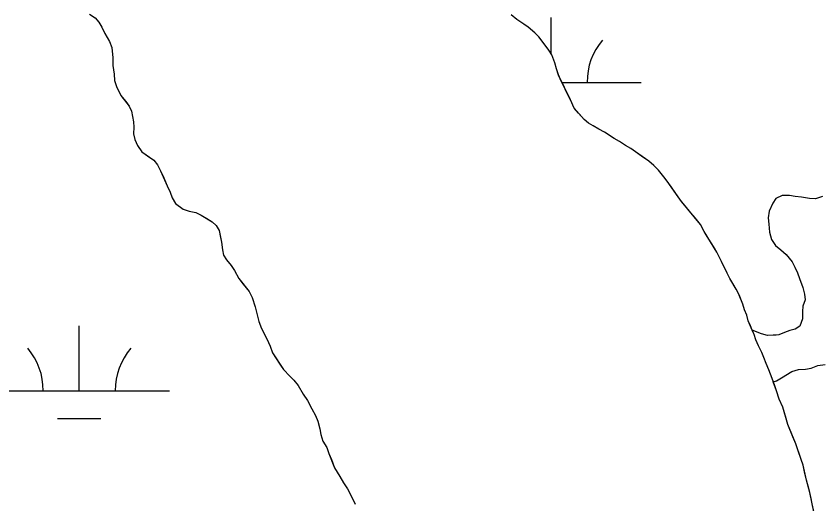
# Model space of a CAD drawing. Extents: x 3177185 to 3215018, y 812988 to 838321.
# Drawn here: x 3187915.4 to 3188361.3, y 834073.4 to 834343.7 of the extents above; entities that cross this region are included whole.
import ezdxf

# ---------------------------------------------------------------- set-up
doc = ezdxf.new("R2010")
doc.units = 0
doc.layers.add('V-TOPO-SHOR', color=7, linetype='Continuous')
doc.layers.add('V-WETL-SWMP', color=7, linetype='Continuous')

msp = doc.modelspace()

# ---------------------------------------------------------------- linework, layer by layer
at = {"layer": 'V-TOPO-SHOR'}
msp.add_line((3188324.17, 834167.6), (3188323.23, 834169.77), dxfattribs=at)
for points in [[(3187956.09, 834344.71), (3187959.26, 834342.72), (3187961.27, 834340.4), (3187962.95, 834337.57), (3187964.63, 834334.08), (3187967.16, 834329.59), (3187968.5, 834326.26), (3187969.03, 834320.6), (3187969.05, 834316.26), (3187969.74, 834311.43), (3187969.92, 834307.93), (3187971.1, 834304.6), (3187973.46, 834299.78), (3187976.14, 834296.29), (3187977.99, 834293.8), (3187979.33, 834290.97), (3187980.36, 834285.14), (3187980.54, 834282.14), (3187980.39, 834278.47), (3187981.24, 834275.31), (3187982.59, 834271.98), (3187985.1, 834268.49), (3187988.28, 834266.18), (3187991.62, 834263.86), (3187993.8, 834261.2), (3187995.48, 834258.04), (3187997.17, 834254.05), (3187999.02, 834249.56), (3188000.71, 834246.23), (3188001.89, 834243.07), (3188003.74, 834239.91), (3188007.92, 834236.76), (3188011.26, 834235.61), (3188014.93, 834234.8), (3188017.93, 834233.47), (3188021.11, 834231.49), (3188023.95, 834229.67), (3188026.29, 834227.68), (3188027.98, 834224.85), (3188028.49, 834221.86), (3188029.17, 834218.53), (3188029.69, 834214.19), (3188030.37, 834211.2)], [(3188323.23, 834169.77), (3188322.25, 834172.02), (3188321.07, 834174.85), (3188320.22, 834178.02), (3188319.04, 834181.01), (3188318.03, 834184.01), (3188316, 834189.17), (3188314.32, 834192.49), (3188312.48, 834195.48), (3188310.79, 834198.31), (3188309.28, 834201.3), (3188307.93, 834204.13), (3188306.25, 834207.79), (3188303.56, 834212.94), (3188301.71, 834216.1), (3188298.35, 834221.59), (3188296.67, 834224.41), (3188294.66, 834228.24), (3188291.64, 834231.89), (3188289.29, 834234.71), (3188286.11, 834238.54), (3188284.1, 834241.03), (3188282.25, 834243.52), (3188280.58, 834246.01), (3188278.56, 834249), (3188276.21, 834252.32), (3188274.2, 834254.65), (3188271.35, 834258.3), (3188268.67, 834260.96), (3188265.99, 834263.28), (3188261.98, 834266.09), (3188258.64, 834268.58), (3188255.96, 834270.4), (3188252.95, 834272.05), (3188249.77, 834274.21), (3188246.77, 834275.86), (3188243.93, 834277.68), (3188241.42, 834279.33), (3188238.24, 834280.99), (3188235.07, 834282.81), (3188232.56, 834284.46), (3188230.05, 834286.45), (3188227.03, 834289.94), (3188224.52, 834292.76), (3188222.5, 834297.25), (3188221.15, 834300.08), (3188219.64, 834303.24), (3188217.45, 834307.73), (3188215.94, 834311.06), (3188214.75, 834314.55), (3188213.9, 834317.88), (3188212.22, 834322.21), (3188210.54, 834324.86), (3188208.53, 834327.52), (3188205.01, 834332.17), (3188202.83, 834334.33), (3188199.15, 834337.48), (3188196.64, 834339.31), (3188192.79, 834341.79), (3188189.78, 834344.44)], [(3188030.37, 834211.2), (3188032.05, 834208.7), (3188034.56, 834205.55), (3188036.41, 834202.72), (3188038.76, 834198.4), (3188041.28, 834195.24), (3188044.46, 834191.09), (3188046.15, 834187.77), (3188047.84, 834182.61), (3188049.02, 834178.11), (3188049.87, 834174.45), (3188051.39, 834170.62), (3188054.25, 834164.97), (3188056.1, 834160.81), (3188057.45, 834157.15), (3188059.13, 834154.49), (3188061.82, 834150.33), (3188063.5, 834147.84), (3188067.01, 834144.19), (3188069.36, 834142.03), (3188071.7, 834139.04), (3188074.39, 834134.22), (3188076.91, 834130.73), (3188079.27, 834126.08), (3188081.28, 834122.42), (3188082.63, 834119.26), (3188083.65, 834115.1), (3188084.16, 834111.93), (3188085.35, 834108.27), (3188087.53, 834104.61), (3188088.71, 834101.28), (3188090.06, 834097.96), (3188091.75, 834093.46), (3188094.77, 834088.64), (3188096.79, 834085.15), (3188098.97, 834081.83), (3188100.82, 834078.34), (3188103.18, 834073.34)], [(3188357.56, 834068.51), (3188356.54, 834073.5), (3188355.85, 834076.5), (3188355.17, 834079.83), (3188354.33, 834083.16), (3188353.31, 834086.66), (3188352.29, 834091.15), (3188351.44, 834094.81), (3188350.42, 834097.98), (3188348.73, 834102.8), (3188347.39, 834106.63), (3188345.7, 834110.62), (3188343, 834117.45), (3188341.99, 834120.78), (3188341.14, 834123.94), (3188340.29, 834126.94), (3188338.27, 834131.43), (3188336.75, 834136.09), (3188335.74, 834138.92), (3188334.22, 834142.91), (3188332.53, 834147.73), (3188331.01, 834151.23), (3188329.66, 834154.56), (3188328.65, 834157.39), (3188326.8, 834161.05), (3188325.29, 834164.37), (3188324.27, 834167.37), (3188324.17, 834167.6)]]:
    msp.add_lwpolyline(points, dxfattribs=at)
at = {"layer": 'V-WETL-SWMP'}
for p, q in [((3187956.08, 834344.71), (3187959.26, 834342.72)), ((3188192.79, 834341.79), (3188189.78, 834344.44)), ((3187959.26, 834342.72), (3187961.27, 834340.4)), ((3187961.27, 834340.4), (3187962.95, 834337.57)), ((3188196.64, 834339.3), (3188192.79, 834341.79)), ((3188199.15, 834337.48), (3188196.64, 834339.3)), ((3188211.79, 834322.88), (3188211.79, 834342.95)), ((3187962.95, 834337.57), (3187964.63, 834334.08)), ((3188202.83, 834334.33), (3188199.15, 834337.48)), ((3188205, 834332.17), (3188202.83, 834334.33)), ((3187964.63, 834334.08), (3187967.15, 834329.59)), ((3188210.54, 834324.86), (3188205, 834332.17)), ((3187967.15, 834329.59), (3187968.5, 834326.26)), ((3187968.5, 834326.26), (3187969.03, 834320.6)), ((3188212.22, 834322.21), (3188210.54, 834324.86)), ((3188213.9, 834317.88), (3188212.22, 834322.21)), ((3187969.03, 834320.6), (3187969.05, 834316.26)), ((3188214.75, 834314.55), (3188213.9, 834317.88)), ((3187969.05, 834316.26), (3187969.74, 834311.43)), ((3188215.94, 834311.05), (3188214.75, 834314.55)), ((3187969.74, 834311.43), (3187969.92, 834307.93)), ((3187969.92, 834307.93), (3187971.1, 834304.6)), ((3188222.5, 834297.25), (3188215.94, 834311.05)), ((3187971.1, 834304.6), (3187973.46, 834299.78)), ((3188217.89, 834306.95), (3188261.79, 834306.95)), ((3187973.46, 834299.78), (3187977.99, 834293.8)), ((3188224.52, 834292.76), (3188222.5, 834297.25)), ((3187977.99, 834293.8), (3187979.33, 834290.97)), ((3187979.33, 834290.97), (3187980.36, 834285.14)), ((3188230.05, 834286.45), (3188224.52, 834292.76)), ((3188232.56, 834284.46), (3188230.05, 834286.45)), ((3187980.36, 834285.14), (3187980.54, 834282.14)), ((3187980.54, 834282.14), (3187980.39, 834278.47)), ((3188235.07, 834282.81), (3188232.56, 834284.46)), ((3188238.24, 834280.99), (3188235.07, 834282.81)), ((3188241.42, 834279.33), (3188238.24, 834280.99)), ((3187980.39, 834278.47), (3187981.24, 834275.31)), ((3188246.77, 834275.86), (3188241.42, 834279.33)), ((3187981.24, 834275.31), (3187982.59, 834271.98)), ((3187982.59, 834271.98), (3187985.1, 834268.49)), ((3188249.77, 834274.2), (3188246.77, 834275.86)), ((3188252.95, 834272.05), (3188249.77, 834274.2)), ((3188255.96, 834270.4), (3188252.95, 834272.05)), ((3187985.1, 834268.49), (3187991.62, 834263.86)), ((3188258.63, 834268.58), (3188255.96, 834270.4)), ((3188265.99, 834263.28), (3188258.63, 834268.58)), ((3187991.62, 834263.86), (3187993.8, 834261.2)), ((3188268.67, 834260.96), (3188265.99, 834263.28)), ((3187993.8, 834261.2), (3187995.48, 834258.04)), ((3188271.35, 834258.3), (3188268.67, 834260.96)), ((3187995.48, 834258.04), (3187999.02, 834249.56)), ((3188274.2, 834254.65), (3188271.35, 834258.3)), ((3188276.21, 834252.32), (3188274.2, 834254.65)), ((3187999.02, 834249.56), (3188000.71, 834246.23)), ((3188282.25, 834243.52), (3188276.21, 834252.32)), ((3188000.71, 834246.23), (3188001.89, 834243.07)), ((3188001.89, 834243.07), (3188003.74, 834239.91)), ((3188284.1, 834241.02), (3188282.25, 834243.52)), ((3188294.66, 834228.24), (3188284.1, 834241.02)), ((3188336.4, 834242.67), (3188334.74, 834240)), ((3188339.89, 834244.36), (3188336.4, 834242.67)), ((3188343.89, 834244.21), (3188339.89, 834244.36)), ((3188347.06, 834243.72), (3188343.89, 834244.21)), ((3188350.56, 834243.4), (3188347.06, 834243.72)), ((3188355.06, 834242.59), (3188350.56, 834243.4)), ((3188358.4, 834242.44), (3188355.06, 834242.59)), ((3188362.23, 834243.79), (3188358.4, 834242.44)), ((3188003.74, 834239.91), (3188007.92, 834236.76)), ((3188007.92, 834236.76), (3188011.26, 834235.61)), ((3188334.74, 834240), (3188332.59, 834235.65)), ((3188011.26, 834235.61), (3188014.93, 834234.79)), ((3188014.93, 834234.79), (3188017.93, 834233.47)), ((3188017.93, 834233.47), (3188023.95, 834229.67)), ((3188332.59, 834235.65), (3188332.11, 834231.98)), ((3188332.11, 834231.98), (3188332.46, 834228.49)), ((3188023.95, 834229.67), (3188026.29, 834227.68)), ((3188026.29, 834227.68), (3188027.97, 834224.85)), ((3188296.67, 834224.41), (3188294.66, 834228.24)), ((3188332.46, 834228.49), (3188332.81, 834223.99)), ((3188027.97, 834224.85), (3188029.17, 834218.52)), ((3188303.56, 834212.94), (3188296.67, 834224.41)), ((3188332.81, 834223.99), (3188334, 834219.83)), ((3188029.17, 834218.52), (3188029.69, 834214.19)), ((3188334, 834219.83), (3188336.18, 834216.5)), ((3188029.69, 834214.19), (3188030.37, 834211.2)), ((3188336.18, 834216.5), (3188339.03, 834214.18)), ((3188339.03, 834214.18), (3188342.04, 834211.69)), ((3188030.37, 834211.2), (3188032.05, 834208.7)), ((3188306.25, 834207.79), (3188303.56, 834212.94)), ((3188342.04, 834211.69), (3188345.39, 834207.54)), ((3188032.05, 834208.7), (3188034.56, 834205.55)), ((3188034.56, 834205.55), (3188036.41, 834202.72)), ((3188309.28, 834201.3), (3188306.25, 834207.79)), ((3188345.39, 834207.54), (3188346.9, 834204.55)), ((3188036.41, 834202.72), (3188038.76, 834198.4)), ((3188310.79, 834198.31), (3188309.28, 834201.3)), ((3188346.9, 834204.55), (3188348.25, 834201.39)), ((3188348.25, 834201.39), (3188349.43, 834198.39)), ((3188038.76, 834198.4), (3188044.46, 834191.09)), ((3188314.32, 834192.49), (3188310.79, 834198.31)), ((3188349.43, 834198.39), (3188351.29, 834193.23)), ((3188316, 834189.16), (3188314.32, 834192.49)), ((3188351.29, 834193.23), (3188352.14, 834189.57)), ((3188044.46, 834191.09), (3188046.15, 834187.77)), ((3188046.15, 834187.77), (3188047.84, 834182.61)), ((3188318.03, 834184.01), (3188316, 834189.16)), ((3188352.14, 834189.57), (3188352.65, 834186.57)), ((3188047.84, 834182.61), (3188049.02, 834178.11)), ((3188319.04, 834181.01), (3188318.03, 834184.01)), ((3188351.34, 834183.07), (3188351.02, 834180.07)), ((3188352.65, 834186.57), (3188351.34, 834183.07)), ((3188320.22, 834178.02), (3188319.04, 834181.01)), ((3188351.02, 834180.07), (3188351.04, 834175.9)), ((3188049.02, 834178.11), (3188049.87, 834174.45)), ((3188049.87, 834174.45), (3188051.39, 834170.62)), ((3188321.07, 834174.85), (3188320.22, 834178.02)), ((3188323.23, 834169.77), (3188321.07, 834174.85)), ((3188351.04, 834175.9), (3188349.55, 834171.89)), ((3187950.36, 834136.13), (3187950.36, 834172.13)), ((3188051.39, 834170.62), (3188054.25, 834164.97)), ((3188328.4, 834167.63), (3188323.23, 834169.77)), ((3188344.06, 834169.53), (3188341.07, 834168.35)), ((3188347.06, 834170.21), (3188344.06, 834169.53)), ((3188349.55, 834171.89), (3188347.06, 834170.21)), ((3188054.25, 834164.97), (3188056.1, 834160.81)), ((3188331.74, 834166.64), (3188328.4, 834167.63)), ((3188334.91, 834166.82), (3188331.74, 834166.64)), ((3188336.57, 834166.83), (3188334.91, 834166.82)), ((3188338.07, 834167.17), (3188336.57, 834166.83)), ((3188341.07, 834168.35), (3188338.07, 834167.17)), ((3188056.1, 834160.81), (3188057.45, 834157.15)), ((3188057.45, 834157.15), (3188063.5, 834147.84)), ((3188063.5, 834147.84), (3188067.01, 834144.19)), ((3188345.17, 834146.7), (3188348.83, 834147.88)), ((3188348.83, 834147.88), (3188352.83, 834148.07)), ((3188352.83, 834148.07), (3188355.99, 834148.58)), ((3188355.99, 834148.58), (3188359.65, 834150.1)), ((3188359.65, 834150.1), (3188363.65, 834150.62)), ((3188067.01, 834144.19), (3188069.36, 834142.03)), ((3188336.69, 834141.66), (3188339.52, 834143.34)), ((3188339.52, 834143.34), (3188345.17, 834146.7)), ((3188069.36, 834142.03), (3188071.7, 834139.04)), ((3188071.7, 834139.04), (3188074.39, 834134.22)), ((3188334.95, 834141.06), (3188336.69, 834141.66)), ((3188336.75, 834136.09), (3188334.95, 834141.06)), ((3187900.36, 834136.13), (3188000.36, 834136.13)), ((3188074.39, 834134.22), (3188076.91, 834130.73)), ((3188338.27, 834131.43), (3188336.75, 834136.09)), ((3188076.91, 834130.73), (3188079.26, 834126.08)), ((3188340.29, 834126.93), (3188338.27, 834131.43)), ((3188079.26, 834126.08), (3188081.28, 834122.42)), ((3188343, 834117.45), (3188340.29, 834126.93)), ((3187938.36, 834120.7), (3187962.36, 834120.7)), ((3188081.28, 834122.42), (3188082.63, 834119.26)), ((3188082.63, 834119.26), (3188083.65, 834115.09)), ((3188347.38, 834106.63), (3188343, 834117.45)), ((3188083.65, 834115.09), (3188084.16, 834111.93)), ((3188084.16, 834111.93), (3188085.35, 834108.27)), ((3188085.35, 834108.27), (3188087.53, 834104.61)), ((3188087.53, 834104.61), (3188088.71, 834101.28)), ((3188350.42, 834097.98), (3188347.38, 834106.63)), ((3188088.71, 834101.28), (3188091.75, 834093.46)), ((3188351.44, 834094.81), (3188350.42, 834097.98)), ((3188091.75, 834093.46), (3188094.77, 834088.64)), ((3188353.31, 834086.66), (3188351.44, 834094.81)), ((3188094.77, 834088.64), (3188096.79, 834085.15)), ((3188096.79, 834085.15), (3188098.97, 834081.83)), ((3188355.17, 834079.83), (3188353.31, 834086.66)), ((3188098.97, 834081.83), (3188100.82, 834078.34)), ((3188100.82, 834078.34), (3188103.17, 834073.35)), ((3188356.54, 834073.5), (3188355.17, 834079.83)), ((3188360.12, 834055.68), (3188356.54, 834073.5))]:
    msp.add_line(p, q, dxfattribs=at)
for centre, start, end in [((3188267.04, 834307.42), 139.2282, 180.7718), ((3187895.12, 834136.61), 359.2282, 40.7718), ((3188005.6, 834136.61), 139.2282, 180.7718)]:
    msp.add_arc(centre, 35.25, start, end, dxfattribs=at)

doc.saveas('drawing.dxf')
